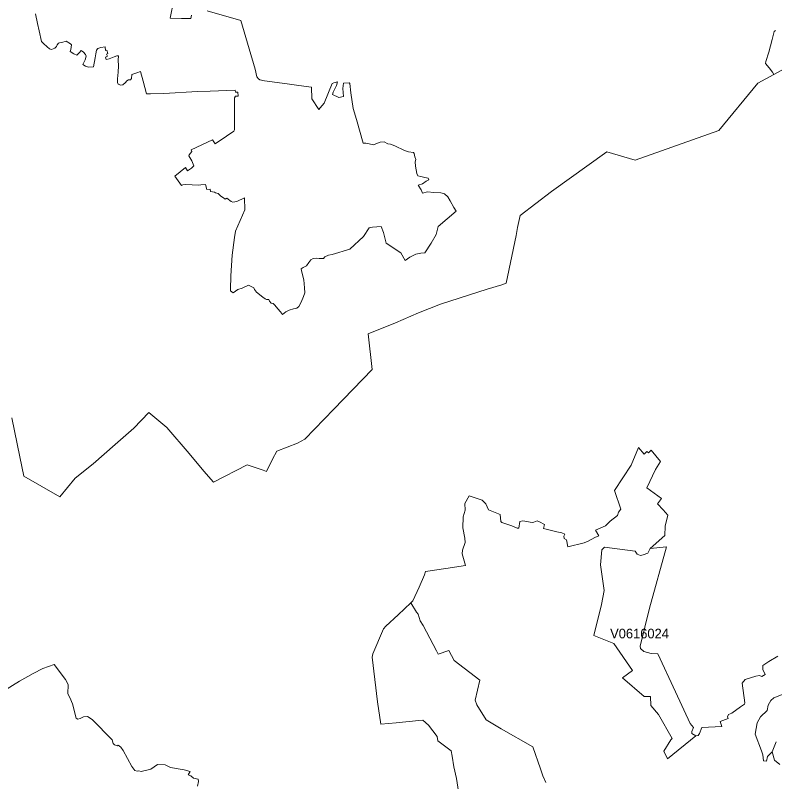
# Model space of a CAD drawing. Extents: x 369010 to 735936, y 6377141 to 6616555.
# Drawn here: x 617139 to 625018, y 6504847 to 6512798 of the extents above; entities that cross this region are included whole.
import ezdxf
from ezdxf.enums import TextEntityAlignment as Align

# ---------------------------------------------------------------- set-up
doc = ezdxf.new("R2010")
doc.units = 0
doc.header["$LTSCALE"] = 40
doc.layers.add('3', color=7, linetype='Continuous', lineweight=13)
doc.layers.add('4', color=7, linetype='Continuous')

msp = doc.modelspace()

# ---------------------------------------------------------------- linework, layer by layer
at = {"layer": '3'}
for points in [[(618967.75, 6512799.48), (618961.13, 6512766.05), (618863.65, 6512766.05), (618746.3, 6512767.38), (618783.71, 6512957.21)], [(618783.71, 6512957.21), (618746.3, 6512767.38), (618863.65, 6512766.05), (618961.13, 6512766.05), (618967.75, 6512799.48)], [(617347.63, 6512813.39), (617369.15, 6512713.59), (617386.52, 6512635.97), (617410.52, 6512527.89), (617430.71, 6512505.22), (617468.12, 6512471.79), (617493.27, 6512452.09), (617513.3, 6512444.15), (617548.06, 6512456.06), (617566.76, 6512473.44), (617573.38, 6512493.63), (617585.46, 6512511.01), (617598.86, 6512513.66), (617620.21, 6512516.31), (617665.56, 6512531.04), (617712.4, 6512501.58), (617721.67, 6512492.14), (617713.72, 6512444.15), (617707.1, 6512423.96), (617747.16, 6512397.31), (617777.94, 6512386.55), (617804.59, 6512412.04), (617823.29, 6512432.06), (617847.29, 6512417.34), (617868.8, 6512393.34), (617875.42, 6512375.79), (617862.02, 6512337.07), (617839.34, 6512287.58), (617868.8, 6512270.2), (617898.1, 6512259.44), (617950.23, 6512263.58), (617967.61, 6512355.77), (617975.72, 6512397.31), (617981.01, 6512437.36), (617995.74, 6512454.74), (618025.04, 6512462.85), (618070.39, 6512472.12), (618075.68, 6512432.06), (618087.76, 6512436.04), (618098.36, 6512401.28), (618086.44, 6512394.5), (618095.71, 6512373.15), (618074.36, 6512362.55), (618082.47, 6512341.04), (618113.09, 6512346.5), (618163.9, 6512366.53), (618190.71, 6512378.61), (618210.73, 6512378.61), (618207.75, 6512334.58), (618209.24, 6512274.34), (618206.43, 6512210.12), (618198.32, 6512141.11), (618198.32, 6512102.38), (618207.59, 6512085), (618234.4, 6512072.92), (618253.1, 6512078.38), (618281.07, 6512101.06)], [(618082.47, 6512341.04), (618074.36, 6512362.55), (618095.71, 6512373.15), (618086.44, 6512394.5), (618098.36, 6512401.28), (618087.76, 6512436.04), (618075.68, 6512432.06), (618070.39, 6512472.12), (618025.04, 6512462.85), (617995.74, 6512454.74), (617981.01, 6512437.36), (617975.72, 6512397.31), (617967.61, 6512355.77), (617950.23, 6512263.58), (617898.1, 6512259.44), (617868.8, 6512270.2), (617839.34, 6512287.58), (617862.02, 6512337.07), (617875.42, 6512375.79), (617868.8, 6512393.34), (617847.29, 6512417.34), (617823.29, 6512432.06), (617804.59, 6512412.04), (617777.94, 6512386.55), (617747.16, 6512397.31), (617707.1, 6512423.96), (617713.72, 6512444.15), (617721.67, 6512492.14), (617712.4, 6512501.58), (617665.56, 6512531.04), (617620.21, 6512516.31), (617598.86, 6512513.66), (617585.46, 6512511.01), (617573.38, 6512493.63), (617566.76, 6512473.44), (617548.06, 6512456.06), (617513.3, 6512444.15), (617493.27, 6512452.09), (617468.12, 6512471.79), (617430.71, 6512505.22), (617410.52, 6512527.89), (617386.52, 6512635.97), (617369.15, 6512713.59), (617347.63, 6512813.39)], [(620268.11, 6510280.51), (620292.11, 6510276.54), (620334.81, 6510273.89), (620350.87, 6510292.59), (620388.27, 6510311.3), (620425.67, 6510316.59), (620609.88, 6510371.21), (620752.87, 6510502.29), (620810.14, 6510594.31), (620846.05, 6510600.93), (620935.59, 6510606.22), (620959.59, 6510544.66), (620987.56, 6510433.94), (621137.17, 6510334.96), (621185.17, 6510253.54), (621233.17, 6510288.29), (621296.06, 6510319.08), (621345.21, 6510329.67), (621388.08, 6510333.64), (621452.13, 6510433.94), (621505.42, 6510523.31), (621525.45, 6510607.55), (621713.79, 6510766.43), (621686.98, 6510805.33), (621650.9, 6510874.84), (621626.9, 6510914.56), (621592.15, 6510945.18), (621553.42, 6510955.93), (621481.26, 6510959.91), (621415.72, 6510966.69), (621363.58, 6510953.29), (621350.18, 6510988.04), (621319.56, 6511037.53), (621362.26, 6511049.11), (621400.99, 6511077.08), (621427.8, 6511091.81), (621422.34, 6511107.87), (621388.91, 6511114.65), (621344.88, 6511125.25), (621316.75, 6511132.03), (621303.51, 6511156.03), (621290.1, 6511233.65), (621287.62, 6511278.83), (621295.56, 6511301.67), (621283.65, 6511329.64), (621278.18, 6511365.72), (621268.92, 6511376.48), (621218.11, 6511380.45), (621178.22, 6511395.02), (621078.09, 6511443.18), (621029.93, 6511461.88), (621004.61, 6511465.85), (620965.88, 6511485.88), (620925.83, 6511483.23), (620880.31, 6511465.85), (620860.29, 6511453.77), (620776.21, 6511471.15), (620748.24, 6511471.15), (620678.73, 6511715.93), (620645.46, 6511833.11), (620621.46, 6511994.8), (620608.22, 6512089.47), (620601.44, 6512098.91), (620544.01, 6512093.44), (620536.06, 6512039.99), (620545.33, 6511957.07), (620496.01, 6511946.48), (620430.47, 6511977.26), (620438.42, 6511999.93), (620470.52, 6512069.45), (620479.96, 6512108.17), (620442.72, 6512098.74), (620426.67, 6512092.12), (620345.07, 6511886.07), (620301.21, 6511838.07), (620287.81, 6511822.02), (620214.32, 6511930.42), (620213, 6512054.38), (620079.44, 6512070.44), (619958.12, 6512087.82), (619725.92, 6512119.76), (619675.11, 6512127.87), (619660.55, 6512138.63), (619645.82, 6512161.3), (619625.79, 6512240.25), (619564.39, 6512449.77), (619478.99, 6512743.71), (619129.28, 6512845)], [(619129.28, 6512845), (619478.99, 6512743.71)], [(619478.99, 6512743.71), (619564.39, 6512449.77), (619625.79, 6512240.25), (619645.82, 6512161.3), (619660.55, 6512138.63), (619675.11, 6512127.87), (619725.92, 6512119.76), (619958.12, 6512087.82), (620079.44, 6512070.44), (620213, 6512054.38), (620214.32, 6511930.42), (620287.81, 6511822.02), (620301.21, 6511838.07), (620345.07, 6511886.07), (620426.67, 6512092.12), (620442.72, 6512098.74), (620479.96, 6512108.17), (620470.52, 6512069.45), (620438.42, 6511999.93), (620430.47, 6511977.26), (620496.01, 6511946.48), (620545.33, 6511957.07), (620536.06, 6512039.99), (620544.01, 6512093.44), (620601.44, 6512098.91), (620608.22, 6512089.47), (620621.46, 6511994.8), (620645.46, 6511833.11), (620678.73, 6511715.93), (620748.24, 6511471.15), (620776.21, 6511471.15), (620860.29, 6511453.77), (620880.31, 6511465.85), (620925.83, 6511483.23), (620965.88, 6511485.88), (621004.61, 6511465.85), (621029.93, 6511461.88), (621078.09, 6511443.18), (621178.22, 6511395.02), (621218.11, 6511380.45), (621268.92, 6511376.48), (621278.18, 6511365.72), (621283.65, 6511329.64), (621295.56, 6511301.67), (621287.62, 6511278.83), (621290.1, 6511233.65), (621303.51, 6511156.03), (621316.75, 6511132.03), (621344.88, 6511125.25), (621388.91, 6511114.65), (621422.34, 6511107.87), (621427.8, 6511091.81), (621400.99, 6511077.08), (621362.26, 6511049.11), (621319.56, 6511037.53), (621350.18, 6510988.04), (621363.58, 6510953.29), (621415.72, 6510966.69), (621481.26, 6510959.91), (621553.42, 6510955.93), (621592.15, 6510945.18), (621626.9, 6510914.56), (621650.9, 6510874.84), (621686.98, 6510805.33), (621713.79, 6510766.43), (621525.45, 6510607.55), (621505.42, 6510523.31), (621452.13, 6510433.94), (621388.08, 6510333.64), (621345.21, 6510329.67), (621296.06, 6510319.08), (621233.17, 6510288.29), (621185.17, 6510253.54), (621137.17, 6510334.96), (620987.56, 6510433.94), (620959.59, 6510544.66), (620935.59, 6510606.22), (620846.05, 6510600.93), (620810.14, 6510594.31), (620752.87, 6510502.29), (620609.88, 6510371.21), (620425.67, 6510316.59), (620388.27, 6510311.3), (620350.87, 6510292.59), (620334.81, 6510273.89), (620292.11, 6510276.54), (620268.11, 6510280.51), (620229.39, 6510273.89), (620204.06, 6510261.98), (620182.71, 6510232.52), (620160.04, 6510199.09), (620126.61, 6510181.71), (620103.93, 6510166.98), (620106.58, 6510149.6), (620117.34, 6510105.58), (620130.91, 6510052.45), (620140.34, 6509972.18), (620141.67, 6509920.05), (620128.43, 6509881.32), (620104.43, 6509823.89)], [(617944.93, 6508143.36), (618175.98, 6508345.44), (618368.46, 6508515.41), (618525.03, 6508678.93), (618710.72, 6508521.87), (618941.1, 6508253.59), (619096.35, 6508070.21), (619196.47, 6507953.53), (619545.36, 6508136.08), (619709.37, 6508078.15), (619744.62, 6508064.08), (619808.01, 6508192.51), (619852.37, 6508276.43), (620067.03, 6508358.52), (620142.83, 6508401.55), (620443.05, 6508712.03), (620843.07, 6509125.3), (620799.38, 6509493.21), (621083.88, 6509609.06), (621323.37, 6509710.68), (621549.11, 6509802.21), (622035.7, 6509957.12), (622185.31, 6510003.29), (622233.14, 6510021), (622334.43, 6510515.36), (622349.99, 6510598.12), (622376.14, 6510722.74), (622701.02, 6510971.16), (623274.99, 6511383.1), (623571.74, 6511296.38), (624439.31, 6511603.22), (624843.64, 6512093.61), (625008.31, 6512182.98), (624996.4, 6512208.14), (624961.81, 6512252), (624921.92, 6512297.18), (624927.22, 6512319.52), (624956.51, 6512416.67), (624991.1, 6512548.41), (625011.13, 6512631.66), (625024.37, 6512640.93)], [(625024.37, 6512640.93), (625011.13, 6512631.66), (624991.1, 6512548.41), (624956.51, 6512416.67), (624927.22, 6512319.52), (624921.92, 6512297.18), (624961.81, 6512252), (624996.4, 6512208.14), (625008.31, 6512182.98), (625117.38, 6512242.23)], [(620104.43, 6509823.89), (620079.11, 6509777.05), (620059.08, 6509761), (620024.33, 6509751.56), (619978.81, 6509740.97), (619945.38, 6509723.59), (619911.95, 6509694.13), (619889.44, 6509720.61), (619861.47, 6509754.04), (619848.06, 6509769.93), (619829.36, 6509795.42), (619814.63, 6509807.5), (619791.96, 6509812.8), (619774.58, 6509831.5), (619767.79, 6509850.2), (619745.12, 6509851.53), (619730.39, 6509856.99), (619707.72, 6509875.69), (619642.18, 6509925.18), (619619.5, 6509953.31), (619614.21, 6509970.69), (619556.78, 6509999.98), (619492.56, 6509969.03), (619445.89, 6509952.98), (619399.05, 6509919.55), (619371.08, 6509940.9), (619371.08, 6509954.3), (619375.05, 6510095.65), (619387.14, 6510310.97), (619412.46, 6510493.68), (619421.89, 6510559.22), (619521.03, 6510779.18), (619518.38, 6510903.47), (619435.63, 6510867.39), (619394.09, 6510859.28), (619378.03, 6510866.07), (619334.01, 6510902.15), (619315.31, 6510890.06), (619298.09, 6510904.46), (619270.12, 6510923.17), (619243.31, 6510949.98), (619215.34, 6510956.6), (619207.23, 6510964.71), (619163.21, 6510970), (619160.56, 6510995.49), (619127.13, 6510990.03), (619113.72, 6511043.65), (619064.24, 6511038.19), (619042.89, 6511036.7), (618905.35, 6511042.16), (618878.54, 6511038.19), (618863.81, 6511031.4), (618794.47, 6511130.38), (618903.86, 6511220.91), (618925.21, 6511186.15), (618965.27, 6511211.64), (618990.75, 6511235.64), (618970.73, 6511289.09), (618939.94, 6511340.07), (618941.27, 6511350.66), (618969.24, 6511385.09), (618962.45, 6511403.79), (619185.72, 6511505.41), (619213.69, 6511465.36), (619330.04, 6511545.29), (619404.84, 6511597.43), (619411.46, 6511609.51), (619412.95, 6511943.66), (619423.71, 6511958.23), (619451.68, 6511961.04), (619447.71, 6511999.77), (619425.04, 6511999.77), (619418.25, 6512022.44), (619159.4, 6512013.01), (619029.81, 6512007.71), (618680.1, 6511988.85), (618539.92, 6511982.23), (618501.03, 6511983.55), (618463.79, 6512115.62), (618437.14, 6512217.24), (618398.41, 6512202.51), (618348.93, 6512185.13), (618343.63, 6512142.27), (618333.04, 6512127.7), (618312.85, 6512129.03), (618295.47, 6512119.59), (618281.07, 6512101.06), (618253.1, 6512078.38), (618234.4, 6512072.92), (618207.59, 6512085), (618198.32, 6512102.38), (618198.32, 6512141.11), (618206.43, 6512210.12), (618209.24, 6512274.34), (618207.75, 6512334.58), (618210.73, 6512378.61), (618190.71, 6512378.61), (618163.9, 6512366.53), (618113.09, 6512346.5), (618082.47, 6512341.04)], [(618281.07, 6512101.06), (618295.47, 6512119.59), (618312.85, 6512129.03), (618333.04, 6512127.7), (618343.63, 6512142.27), (618348.93, 6512185.13), (618398.41, 6512202.51), (618437.14, 6512217.24), (618463.79, 6512115.62), (618501.03, 6511983.55), (618539.92, 6511982.23), (618680.1, 6511988.85), (619029.81, 6512007.71), (619159.4, 6512013.01), (619418.25, 6512022.44), (619425.04, 6511999.77), (619447.71, 6511999.77), (619451.68, 6511961.04), (619423.71, 6511958.23), (619412.95, 6511943.66), (619411.46, 6511609.51), (619404.84, 6511597.43), (619330.04, 6511545.29), (619213.69, 6511465.36), (619185.72, 6511505.41), (618962.45, 6511403.79), (618969.24, 6511385.09), (618941.27, 6511350.66), (618939.94, 6511340.07), (618970.73, 6511289.09), (618990.75, 6511235.64), (618965.27, 6511211.64), (618925.21, 6511186.15), (618903.86, 6511220.91), (618794.47, 6511130.38), (618863.81, 6511031.4), (618878.54, 6511038.19), (618905.35, 6511042.16), (619042.89, 6511036.7), (619064.24, 6511038.19), (619113.72, 6511043.65), (619127.13, 6510990.03), (619160.56, 6510995.49), (619163.21, 6510970), (619207.23, 6510964.71), (619215.34, 6510956.6), (619243.31, 6510949.98), (619270.12, 6510923.17), (619298.09, 6510904.46), (619315.31, 6510890.06), (619334.01, 6510902.15), (619378.03, 6510866.07), (619394.09, 6510859.28), (619435.63, 6510867.39), (619518.38, 6510903.47), (619521.03, 6510779.18), (619421.89, 6510559.22), (619412.46, 6510493.68), (619387.14, 6510310.97), (619375.05, 6510095.65), (619371.08, 6509954.3), (619371.08, 6509940.9), (619399.05, 6509919.55), (619445.89, 6509952.98), (619492.56, 6509969.03), (619556.78, 6509999.98), (619614.21, 6509970.69), (619619.5, 6509953.31), (619642.18, 6509925.18), (619707.72, 6509875.69), (619730.39, 6509856.99), (619745.12, 6509851.53), (619767.79, 6509850.2), (619774.58, 6509831.5), (619791.96, 6509812.8), (619814.63, 6509807.5), (619829.36, 6509795.42), (619848.06, 6509769.93), (619861.47, 6509754.04), (619889.44, 6509720.61), (619911.95, 6509694.13), (619945.38, 6509723.59), (619978.81, 6509740.97), (620024.33, 6509751.56), (620059.08, 6509761), (620079.11, 6509777.05), (620104.43, 6509823.89), (620128.43, 6509881.32), (620141.67, 6509920.05), (620140.34, 6509972.18), (620130.91, 6510052.45), (620117.34, 6510105.58), (620106.58, 6510149.6), (620103.93, 6510166.98), (620126.61, 6510181.71), (620160.04, 6510199.09), (620182.71, 6510232.52), (620204.06, 6510261.98), (620229.39, 6510273.89), (620268.11, 6510280.51)], [(625117.38, 6512242.23), (625008.31, 6512182.98), (624843.64, 6512093.61), (624439.31, 6511603.22), (623571.74, 6511296.38), (623274.99, 6511383.1), (622701.02, 6510971.16), (622376.14, 6510722.74), (622349.99, 6510598.12), (622334.43, 6510515.36), (622233.14, 6510021), (622185.31, 6510003.29), (622035.7, 6509957.12), (621549.11, 6509802.21), (621323.37, 6509710.68), (621083.88, 6509609.06), (620799.38, 6509493.21), (620843.07, 6509125.3), (620443.05, 6508712.03), (620142.83, 6508401.55), (620067.03, 6508358.52)], [(620067.03, 6508358.52), (619852.37, 6508276.43), (619808.01, 6508192.51), (619744.62, 6508064.08), (619709.37, 6508078.15), (619545.36, 6508136.08), (619196.47, 6507953.53), (619096.35, 6508070.21), (618941.1, 6508253.59), (618710.72, 6508521.87), (618525.03, 6508678.93), (618368.46, 6508515.41), (618175.98, 6508345.44), (617944.93, 6508143.36), (617758.74, 6507996.39), (617601.18, 6507801.76), (617226.98, 6508018.24), (617186.93, 6508216.02), (617102.02, 6508621.34)], [(617102.02, 6508621.34), (617186.93, 6508216.02), (617226.98, 6508018.24), (617601.18, 6507801.76), (617758.74, 6507996.39), (617944.93, 6508143.36)], [(621604.56, 6507059.64), (621808.46, 6507089.26), (621776.35, 6507212.57), (621779.16, 6507248.65), (621805.81, 6507328.91), (621803.16, 6507372.44), (621781.81, 6507480.85), (621785.78, 6507596.04), (621807.47, 6507663.4), (621802.17, 6507734.23), (621846.19, 6507813.34), (621984.06, 6507766.51), (622021.46, 6507730.26), (622049.6, 6507668.69), (622168.76, 6507620.37), (622178.03, 6507546.72), (622187.46, 6507535.96), (622289.08, 6507502.53), (622345.35, 6507477.04), (622362.73, 6507478.36), (622374.65, 6507548.04), (622404.11, 6507552.01), (622499.77, 6507537.62), (622519.8, 6507538.94), (622553.23, 6507554.99), (622578.55, 6507544.24), (622629.52, 6507514.78), (622618.77, 6507474.72), (622756.63, 6507438.48), (622808.27, 6507429.54), (622840.38, 6507414.81), (622829.62, 6507393.3), (622832.27, 6507371.95), (622856.43, 6507355.89), (622871.16, 6507284.89), (623040.97, 6507326.43), (623082.51, 6507342.49), (623150.86, 6507380.55), (623193.23, 6507397.76), (623157.48, 6507457.51), (623263.57, 6507500.05), (623310.08, 6507549.2), (623387.7, 6507609.78), (623396.97, 6507644.37), (623422.12, 6507673.49), (623355.76, 6507867.46), (623530.2, 6508131.77), (623606, 6508313.66), (623663.1, 6508244.65), (623690.9, 6508272.45), (623706.79, 6508257.89), (623736.08, 6508285.86), (623832.9, 6508167.69), (623781.1, 6508086.59), (623689.58, 6507896.76), (623843.5, 6507783.89), (623802.29, 6507730.76), (623860.71, 6507667.04), (623910.69, 6507613.09), (623880.24, 6507498.89), (623876.27, 6507401.9), (623726.32, 6507265.2), (623896.29, 6507283.73), (623720.03, 6506648.86), (623620.4, 6506252.31), (623624.37, 6506228.48), (623661.61, 6506199.18), (623737.24, 6506178), (623806.26, 6506175.35), (623988.81, 6505780.29), (624139.58, 6505450.94), (624175.33, 6505408.41), (624156.8, 6505368.52), (624159.44, 6505348.66), (624197.84, 6505323.5)], [(625051.18, 6506148.21), (624958.33, 6506095.08), (624895.94, 6506054.04), (624895.94, 6506012.83), (624919.77, 6505959.7), (624882.7, 6505937.19), (624861.35, 6505950.43), (624822.78, 6505942.49), (624711.4, 6505907.9), (624680.95, 6505869.34), (624708.75, 6505663.61), (624704.78, 6505651.7), (624663.07, 6505624.22), (624574.2, 6505559.18), (624538.28, 6505543.29), (624526.37, 6505520.62), (624535.63, 6505503.41), (624453.38, 6505472.79), (624467.94, 6505421.15), (624261.39, 6505410.39), (624237.4, 6505346.67), (624222.83, 6505326.81), (624197.84, 6505323.5), (623904.73, 6505084.02), (623868.98, 6505163.63), (623940.65, 6505283.12), (623954.22, 6505296.03), (623810.89, 6505544.29), (623731.78, 6505636.64), (623730.46, 6505729.48), (623662.77, 6505732.13), (623440.33, 6505926.1), (623542.61, 6506000.58), (623349.47, 6506279.45), (623140.1, 6506365.18), (623221.04, 6506685.27), (623247.52, 6506831.24), (623210.94, 6507096.71), (623222.86, 6507253.44), (623253.31, 6507281.75), (623570.25, 6507239.38), (623590.11, 6507208.92), (623625.86, 6507192.87), (623653.83, 6507200.81), (623701.49, 6507216.87), (623726.32, 6507265.2), (623876.27, 6507401.9), (623880.24, 6507498.89), (623910.69, 6507613.09), (623860.71, 6507667.04), (623802.29, 6507730.76), (623843.5, 6507783.89), (623689.58, 6507896.76), (623781.1, 6508086.59), (623832.9, 6508167.69), (623736.08, 6508285.86), (623706.79, 6508257.89), (623690.9, 6508272.45), (623663.1, 6508244.65), (623606, 6508313.66), (623530.2, 6508131.77), (623355.76, 6507867.46), (623422.12, 6507673.49), (623396.97, 6507644.37), (623387.7, 6507609.78), (623310.08, 6507549.2), (623263.57, 6507500.05), (623157.48, 6507457.51), (623193.23, 6507397.76), (623150.86, 6507380.55), (623082.51, 6507342.49), (623040.97, 6507326.43), (622871.16, 6507284.89), (622856.43, 6507355.89), (622832.27, 6507371.95), (622829.62, 6507393.3), (622840.38, 6507414.81), (622808.27, 6507429.54), (622756.63, 6507438.48), (622618.77, 6507474.72), (622629.52, 6507514.78), (622578.55, 6507544.24), (622553.23, 6507554.99), (622519.8, 6507538.94), (622499.77, 6507537.62), (622404.11, 6507552.01), (622374.65, 6507548.04), (622362.73, 6507478.36), (622345.35, 6507477.04), (622289.08, 6507502.53), (622187.46, 6507535.96), (622178.03, 6507546.72), (622168.76, 6507620.37)], [(622168.76, 6507620.37), (622049.6, 6507668.69), (622021.46, 6507730.26), (621984.06, 6507766.51), (621846.19, 6507813.34), (621802.17, 6507734.23), (621807.47, 6507663.4), (621785.78, 6507596.04), (621781.81, 6507480.85), (621803.16, 6507372.44), (621805.81, 6507328.91), (621779.16, 6507248.65), (621776.35, 6507212.57), (621808.46, 6507089.26), (621604.56, 6507059.64), (621395.86, 6507028.86), (621384.44, 6506994.93), (621328.17, 6506866.5), (621262.63, 6506724.49), (621243.59, 6506704.3), (621299.87, 6506606.66), (621319.89, 6506583.82), (621339.92, 6506516.95), (621371.03, 6506467.96), (621510.22, 6506204.32), (621525.94, 6506170.55), (621638.32, 6506208.12), (621691.78, 6506103.69), (621959.73, 6505901.61), (621911.57, 6505694.23), (621928.45, 6505643.42), (622023.45, 6505488.18), (622178.53, 6505397.15), (622507.22, 6505209.8), (622586.16, 6504982.23), (622610.49, 6504908.25), (622643.59, 6504837.42)], [(621738.45, 6504746.06), (621716.77, 6504881.28), (621688.63, 6505000.44), (621669.93, 6505111.49), (621660.33, 6505167.27), (621523.79, 6505271.7), (621517.17, 6505314.57), (621427.47, 6505432.4), (621365.74, 6505486.03), (621326.84, 6505483.38), (621090.17, 6505456.57), (620929.8, 6505442.5), (620895.04, 6505676.69), (620841.58, 6506137.78), (620846.88, 6506173.03), (620957.93, 6506432.71), (620983.59, 6506462), (621109.87, 6506577.2), (621243.59, 6506704.3), (621262.63, 6506724.49), (621328.17, 6506866.5), (621384.44, 6506994.93), (621395.86, 6507028.86), (621604.56, 6507059.64)], [(622643.59, 6504837.42), (622610.49, 6504908.25), (622586.16, 6504982.23), (622507.22, 6505209.8), (622178.53, 6505397.15), (622023.45, 6505488.18), (621928.45, 6505643.42), (621911.57, 6505694.23), (621959.73, 6505901.61), (621691.78, 6506103.69), (621638.32, 6506208.12), (621525.94, 6506170.55), (621510.22, 6506204.32), (621371.03, 6506467.96), (621339.92, 6506516.95), (621319.89, 6506583.82), (621299.87, 6506606.66), (621243.59, 6506704.3), (621109.87, 6506577.2), (620983.59, 6506462), (620957.93, 6506432.71), (620846.88, 6506173.03), (620841.58, 6506137.78), (620895.04, 6505676.69), (620929.8, 6505442.5), (621090.17, 6505456.57), (621326.84, 6505483.38), (621365.74, 6505486.03), (621427.47, 6505432.4), (621517.17, 6505314.57), (621523.79, 6505271.7), (621660.33, 6505167.27), (621669.93, 6505111.49), (621688.63, 6505000.44), (621716.77, 6504881.28), (621738.45, 6504746.06)], [(624197.84, 6505323.5), (624222.83, 6505326.81), (624237.4, 6505346.67), (624261.39, 6505410.39), (624467.94, 6505421.15), (624453.38, 6505472.79), (624535.63, 6505503.41), (624526.37, 6505520.62), (624538.28, 6505543.29), (624574.2, 6505559.18), (624663.07, 6505624.22), (624704.78, 6505651.7), (624708.75, 6505663.61), (624680.95, 6505869.34), (624711.4, 6505907.9), (624822.78, 6505942.49), (624861.35, 6505950.43), (624882.7, 6505937.19), (624919.77, 6505959.7), (624895.94, 6506012.83), (624895.94, 6506054.04), (624958.33, 6506095.08), (625051.18, 6506148.21)], [(616904.58, 6505721.71), (617183.62, 6505888.86), (617323.63, 6505971.29), (617425.25, 6506020.77), (617543.09, 6506062.31), (617660.27, 6505905.91), (617687.08, 6505855.1), (617682.94, 6505759.11), (617704.46, 6505721.54), (617732.43, 6505653.35), (617770, 6505507.38), (617787.37, 6505496.62), (617810.05, 6505502.08), (617844.8, 6505519.46), (617888.99, 6505522.11), (617937.16, 6505491.32), (618144.37, 6505282.95), (618153.63, 6505244.06), (618169.69, 6505228.01), (618195.18, 6505218.57), (618205.77, 6505225.36), (618235.23, 6505203.84), (618258.07, 6505171.74), (618348.27, 6505003.42), (618380.37, 6504963.37), (618401.72, 6504955.26), (618421.75, 6504960.72), (618443.1, 6504952.61), (618543.56, 6504978.1), (618615.22, 6505026.59), (618694.17, 6505021.13), (618747.63, 6504994.48), (618890.79, 6504968.99), (618953.52, 6504954.59), (618933.32, 6504919.84), (618961.46, 6504906.43), (618988.27, 6504884.92), (619037.76, 6504874.32), (619039.08, 6504847.51), (619029.65, 6504799.35)], [(619029.65, 6504799.35), (619039.08, 6504847.51), (619037.76, 6504874.32), (618988.27, 6504884.92), (618961.46, 6504906.43), (618933.32, 6504919.84), (618953.52, 6504954.59), (618890.79, 6504968.99), (618747.63, 6504994.48), (618694.17, 6505021.13), (618615.22, 6505026.59), (618543.56, 6504978.1), (618443.1, 6504952.61), (618421.75, 6504960.72), (618401.72, 6504955.26), (618380.37, 6504963.37), (618348.27, 6505003.42), (618258.07, 6505171.74), (618235.23, 6505203.84), (618205.77, 6505225.36), (618195.18, 6505218.57), (618169.69, 6505228.01), (618153.63, 6505244.06), (618144.37, 6505282.95), (617937.16, 6505491.32), (617888.99, 6505522.11), (617844.8, 6505519.46), (617810.05, 6505502.08), (617787.37, 6505496.62), (617770, 6505507.38), (617732.43, 6505653.35), (617704.46, 6505721.54), (617682.94, 6505759.11), (617687.08, 6505855.1), (617660.27, 6505905.91), (617543.09, 6506062.31), (617425.25, 6506020.77), (617323.63, 6505971.29), (617183.62, 6505888.86), (616904.58, 6505721.71)], [(625070.38, 6505024.11), (625016.09, 6505070.45), (624990.77, 6505158.16), (624942.61, 6505106.86), (624932.02, 6505060.35), (624902.89, 6505063), (624896.27, 6505126.72), (624882.2, 6505165.94), (624815.83, 6505338.56), (624834.7, 6505456.9), (624871.77, 6505520.62), (624938.14, 6505584.34), (624948.73, 6505640.11), (624978.03, 6505687.94), (625007.15, 6505715.75), (625123.84, 6505761.76)], [(625123.84, 6505761.76), (625007.15, 6505715.75), (624978.03, 6505687.94), (624948.73, 6505640.11), (624938.14, 6505584.34), (624871.77, 6505520.62), (624834.7, 6505456.9), (624815.83, 6505338.56), (624882.2, 6505165.94), (624896.27, 6505126.72), (624902.89, 6505063), (624932.02, 6505060.35), (624942.61, 6505106.86), (624990.77, 6505158.16), (625034.63, 6505259.12)], [(625034.63, 6505259.12), (624990.77, 6505158.16), (625016.09, 6505070.45), (625070.38, 6505024.11)]]:
    msp.add_lwpolyline(points, dxfattribs=at)
msp.add_lwpolyline([(623726.32, 6507265.2), (623701.49, 6507216.87), (623653.83, 6507200.81), (623625.86, 6507192.87), (623590.11, 6507208.92), (623570.25, 6507239.38), (623253.31, 6507281.75), (623222.86, 6507253.44), (623210.94, 6507096.71), (623247.52, 6506831.24), (623221.04, 6506685.27), (623140.1, 6506365.18), (623349.47, 6506279.45), (623542.61, 6506000.58), (623440.33, 6505926.1), (623662.77, 6505732.13), (623730.46, 6505729.48), (623731.78, 6505636.64), (623810.89, 6505544.29), (623954.22, 6505296.03), (623940.65, 6505283.12), (623868.98, 6505163.63), (623904.73, 6505084.02), (624197.84, 6505323.5), (624159.44, 6505348.66), (624156.8, 6505368.52), (624175.33, 6505408.41), (624139.58, 6505450.94), (623988.81, 6505780.29), (623806.26, 6506175.35), (623737.24, 6506178), (623661.61, 6506199.18), (623624.37, 6506228.48), (623620.4, 6506252.31), (623720.03, 6506648.86), (623896.29, 6507283.73)], close=True, dxfattribs=at)

# ---------------------------------------------------------------- texts
at = {"layer": '4'}
msp.add_text('V0616024', height=100, dxfattribs=at).set_placement((623615.26, 6506334.1), align=Align.CENTER)

doc.saveas('drawing.dxf')
